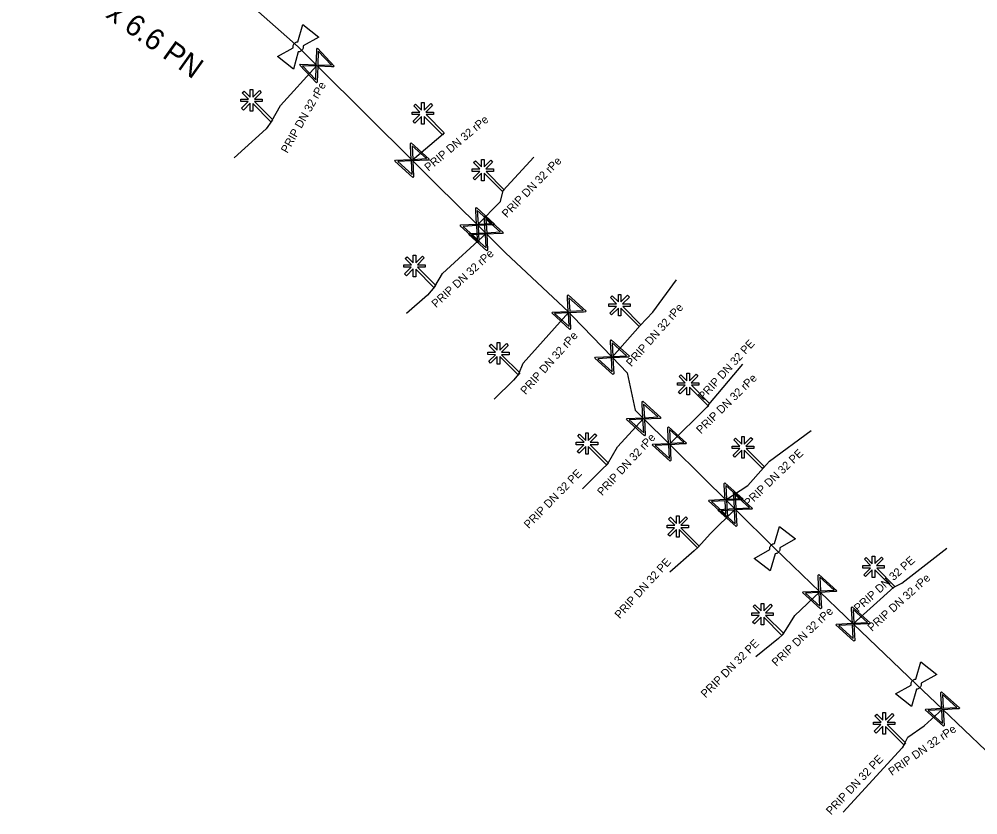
# Model space of a CAD drawing. Extents: x -643544 to -637295, y -1119190 to -1111715.
# Drawn here: x -640942.3 to -640883.5, y -1114855.8 to -1114807 of the extents above; entities that cross this region are included whole.
import ezdxf

# ---------------------------------------------------------------- set-up
doc = ezdxf.new("R2010")
doc.units = 0
for name, color, linetype in [('Default', 7, 'Continuous'), ('VP Lomový bod', 7, 'Continuous'), ('VP Popis přípojky', 7, 'Continuous'), ('VP Přípojka', 7, 'Continuous'), ('VP Změna materiálu', 7, 'Continuous'), ('VP Řad', 7, 'Continuous'), ('VP Řad - popis', 7, 'Continuous'), ('VP Šoupě', 7, 'Continuous')]:
    doc.layers.add(name, color=color, linetype=linetype)

msp = doc.modelspace()

# ---------------------------------------------------------------- linework, layer by layer
at = {"layer": 'Default'}
for points in [[(-640925.497, -1114808.749), (-640925.507, -1114808.698), (-640925.499, -1114808.644), (-640925.486, -1114808.56), (-640925.435, -1114808.496), (-640925.385, -1114808.432), (-640925.304, -1114808.399), (-640925.255, -1114808.379), (-640925.202, -1114808.377)], [(-640924.882, -1114808.63), (-640924.872, -1114808.681), (-640924.88, -1114808.734), (-640924.894, -1114808.82), (-640924.945, -1114808.884), (-640924.995, -1114808.948), (-640925.073, -1114808.98), (-640925.124, -1114809), (-640925.177, -1114809.002)], [(-640896.247, -1114839.529), (-640896.257, -1114839.478), (-640896.249, -1114839.424), (-640896.236, -1114839.34), (-640896.185, -1114839.276), (-640896.134, -1114839.212), (-640896.054, -1114839.179), (-640896.005, -1114839.159), (-640895.952, -1114839.157)], [(-640895.631, -1114839.41), (-640895.622, -1114839.461), (-640895.63, -1114839.514), (-640895.644, -1114839.6), (-640895.695, -1114839.664), (-640895.745, -1114839.728), (-640895.823, -1114839.76), (-640895.874, -1114839.78), (-640895.927, -1114839.782)], [(-640887.577, -1114847.839), (-640887.587, -1114847.788), (-640887.579, -1114847.734), (-640887.566, -1114847.65), (-640887.515, -1114847.586), (-640887.464, -1114847.522), (-640887.384, -1114847.489), (-640887.335, -1114847.469), (-640887.282, -1114847.467)], [(-640886.961, -1114847.72), (-640886.952, -1114847.771), (-640886.96, -1114847.824), (-640886.974, -1114847.91), (-640887.025, -1114847.974), (-640887.075, -1114848.038), (-640887.153, -1114848.07), (-640887.204, -1114848.09), (-640887.257, -1114848.092)]]:
    msp.add_open_spline(points, degree=3, dxfattribs=at)
at = {"layer": 'VP Lomový bod'}
for points in [[(-640925.202, -1114808.377), (-640924.906, -1114807.322)], [(-640924.906, -1114807.322), (-640923.925, -1114808.097), (-640924.882, -1114808.63)], [(-640925.177, -1114809.002), (-640925.474, -1114810.058), (-640926.455, -1114809.283), (-640925.497, -1114808.749)], [(-640895.952, -1114839.157), (-640895.655, -1114838.102)], [(-640895.655, -1114838.102), (-640894.675, -1114838.877), (-640895.631, -1114839.41)], [(-640895.927, -1114839.782), (-640896.224, -1114840.838), (-640897.205, -1114840.063), (-640896.247, -1114839.529)], [(-640887.282, -1114847.467), (-640886.985, -1114846.412)], [(-640886.985, -1114846.412), (-640886.005, -1114847.187), (-640886.961, -1114847.72)], [(-640887.257, -1114848.092), (-640887.554, -1114849.148), (-640888.535, -1114848.373), (-640887.577, -1114847.839)]]:
    msp.add_lwpolyline(points, dxfattribs=at)
at = {"layer": 'VP Přípojka'}
for points in [[(-640926.8, -1114813.23), (-640926.27, -1114812.29), (-640924.033, -1114809.84)], [(-640926.8, -1114813.23), (-640927.149, -1114813.721), (-640929.122, -1114815.509)], [(-640918.2, -1114815.639), (-640916.28, -1114814.03)], [(-640912.6, -1114817.51), (-640910.717, -1114815.468)], [(-640914.193, -1114819.613), (-640912.78, -1114818.17), (-640912.6, -1114817.51)], [(-640916.8, -1114823.39), (-640916.33, -1114822.59), (-640913.662, -1114820.139)], [(-640904.21, -1114825.79), (-640903.422, -1114824.972), (-640901.984, -1114822.972)], [(-640916.8, -1114823.39), (-640917.251, -1114823.921), (-640918.533, -1114825.045)], [(-640911.64, -1114828.75), (-640911.38, -1114828.1), (-640908.57, -1114824.96)], [(-640905.926, -1114827.729), (-640904.21, -1114825.79)], [(-640900, -1114830.63), (-640897.914, -1114828.15)], [(-640911.64, -1114828.75), (-640911.967, -1114829.13), (-640913.169, -1114830.297)], [(-640902.411, -1114833.052), (-640900.09, -1114830.78), (-640900.02, -1114830.71), (-640900, -1114830.63)], [(-640906.21, -1114834.28), (-640905.59, -1114833.22), (-640903.99, -1114831.485)], [(-640896.64, -1114834.51), (-640896.275, -1114834.102), (-640893.703, -1114832.213)], [(-640906.21, -1114834.28), (-640906.532, -1114834.604), (-640907.734, -1114835.796)], [(-640898.952, -1114836.482), (-640897.6, -1114835.59), (-640896.64, -1114834.51)], [(-640900.64, -1114839.37), (-640899.89, -1114838.55), (-640898.374, -1114837.056)], [(-640900.64, -1114839.37), (-640900.885, -1114839.612), (-640902.385, -1114840.91)], [(-640888.63, -1114841.84), (-640888.143, -1114841.591), (-640885.387, -1114839.442)], [(-640891.14, -1114844.09), (-640888.63, -1114841.84)], [(-640895.45, -1114844.74), (-640895.25, -1114844.43), (-640894.71, -1114843.56), (-640893.186, -1114842.109)], [(-640895.45, -1114844.74), (-640895.714, -1114844.972), (-640897.103, -1114846.097)], [(-640887.98, -1114851.44), (-640887.79, -1114851.04), (-640886.78, -1114850.34), (-640885.657, -1114849.304)], [(-640887.98, -1114851.44), (-640888.137, -1114851.675), (-640891.739, -1114855.624)]]:
    msp.add_lwpolyline(points, dxfattribs=at)
at = {"layer": 'VP Změna materiálu'}
for points in [[(-640928.238, -1114811.895), (-640928.619, -1114811.513), (-640928.508, -1114811.403), (-640928.131, -1114811.781), (-640928.131, -1114811.313), (-640927.974, -1114811.314), (-640927.974, -1114811.779), (-640927.566, -1114811.372), (-640927.456, -1114811.483), (-640927.871, -1114811.897), (-640927.397, -1114811.896), (-640927.397, -1114812.052), (-640927.861, -1114812.052), (-640926.743, -1114813.173), (-640926.854, -1114813.283), (-640927.975, -1114812.159), (-640927.975, -1114812.631), (-640928.131, -1114812.63), (-640928.131, -1114812.156), (-640928.545, -1114812.569), (-640928.656, -1114812.458), (-640928.248, -1114812.052), (-640928.712, -1114812.051), (-640928.712, -1114811.895), (-640928.238, -1114811.895)], [(-640917.718, -1114812.695), (-640918.099, -1114812.313), (-640917.988, -1114812.203), (-640917.611, -1114812.581), (-640917.611, -1114812.113), (-640917.454, -1114812.114), (-640917.454, -1114812.579), (-640917.046, -1114812.172), (-640916.936, -1114812.283), (-640917.351, -1114812.697), (-640916.877, -1114812.696), (-640916.877, -1114812.852), (-640917.341, -1114812.852), (-640916.223, -1114813.973), (-640916.334, -1114814.083), (-640917.455, -1114812.959), (-640917.455, -1114813.431), (-640917.611, -1114813.43), (-640917.611, -1114812.956), (-640918.025, -1114813.369), (-640918.136, -1114813.258), (-640917.728, -1114812.852), (-640918.192, -1114812.851), (-640918.192, -1114812.695), (-640917.718, -1114812.695)], [(-640914.038, -1114816.175), (-640914.419, -1114815.793), (-640914.308, -1114815.683), (-640913.931, -1114816.061), (-640913.931, -1114815.593), (-640913.774, -1114815.594), (-640913.774, -1114816.059), (-640913.366, -1114815.652), (-640913.256, -1114815.763), (-640913.671, -1114816.177), (-640913.197, -1114816.176), (-640913.197, -1114816.332), (-640913.661, -1114816.332), (-640912.543, -1114817.453), (-640912.654, -1114817.563), (-640913.775, -1114816.439), (-640913.775, -1114816.911), (-640913.931, -1114816.91), (-640913.931, -1114816.436), (-640914.345, -1114816.849), (-640914.456, -1114816.738), (-640914.048, -1114816.332), (-640914.512, -1114816.331), (-640914.512, -1114816.175), (-640914.038, -1114816.175)], [(-640918.238, -1114822.055), (-640918.619, -1114821.673), (-640918.508, -1114821.563), (-640918.131, -1114821.941), (-640918.131, -1114821.473), (-640917.974, -1114821.474), (-640917.974, -1114821.939), (-640917.566, -1114821.532), (-640917.456, -1114821.643), (-640917.871, -1114822.057), (-640917.397, -1114822.056), (-640917.397, -1114822.212), (-640917.861, -1114822.212), (-640916.743, -1114823.333), (-640916.854, -1114823.443), (-640917.975, -1114822.319), (-640917.975, -1114822.791), (-640918.131, -1114822.79), (-640918.131, -1114822.316), (-640918.545, -1114822.729), (-640918.656, -1114822.618), (-640918.248, -1114822.212), (-640918.712, -1114822.211), (-640918.712, -1114822.055), (-640918.238, -1114822.055)], [(-640905.648, -1114824.455), (-640906.029, -1114824.073), (-640905.918, -1114823.963), (-640905.541, -1114824.341), (-640905.541, -1114823.873), (-640905.384, -1114823.874), (-640905.384, -1114824.339), (-640904.976, -1114823.932), (-640904.866, -1114824.043), (-640905.281, -1114824.457), (-640904.807, -1114824.456), (-640904.807, -1114824.612), (-640905.271, -1114824.612), (-640904.153, -1114825.733), (-640904.264, -1114825.843), (-640905.385, -1114824.719), (-640905.385, -1114825.191), (-640905.541, -1114825.19), (-640905.541, -1114824.716), (-640905.955, -1114825.129), (-640906.066, -1114825.018), (-640905.658, -1114824.612), (-640906.122, -1114824.611), (-640906.122, -1114824.455), (-640905.648, -1114824.455)], [(-640913.078, -1114827.415), (-640913.459, -1114827.033), (-640913.348, -1114826.923), (-640912.971, -1114827.301), (-640912.971, -1114826.833), (-640912.814, -1114826.834), (-640912.814, -1114827.299), (-640912.406, -1114826.892), (-640912.296, -1114827.003), (-640912.711, -1114827.417), (-640912.237, -1114827.416), (-640912.237, -1114827.572), (-640912.701, -1114827.572), (-640911.583, -1114828.693), (-640911.694, -1114828.803), (-640912.815, -1114827.679), (-640912.815, -1114828.151), (-640912.971, -1114828.15), (-640912.971, -1114827.676), (-640913.385, -1114828.089), (-640913.496, -1114827.978), (-640913.088, -1114827.572), (-640913.552, -1114827.571), (-640913.552, -1114827.415), (-640913.078, -1114827.415)], [(-640901.438, -1114829.295), (-640901.819, -1114828.913), (-640901.708, -1114828.803), (-640901.331, -1114829.181), (-640901.331, -1114828.713), (-640901.174, -1114828.714), (-640901.174, -1114829.179), (-640900.766, -1114828.772), (-640900.656, -1114828.883), (-640901.071, -1114829.297), (-640900.597, -1114829.296), (-640900.597, -1114829.452), (-640901.061, -1114829.452), (-640899.943, -1114830.573), (-640900.054, -1114830.683), (-640901.175, -1114829.559), (-640901.175, -1114830.031), (-640901.331, -1114830.03), (-640901.331, -1114829.556), (-640901.745, -1114829.969), (-640901.856, -1114829.858), (-640901.448, -1114829.452), (-640901.912, -1114829.451), (-640901.912, -1114829.295), (-640901.438, -1114829.295)], [(-640907.648, -1114832.945), (-640908.029, -1114832.563), (-640907.918, -1114832.453), (-640907.541, -1114832.831), (-640907.541, -1114832.363), (-640907.384, -1114832.364), (-640907.384, -1114832.829), (-640906.976, -1114832.422), (-640906.866, -1114832.533), (-640907.281, -1114832.947), (-640906.807, -1114832.946), (-640906.807, -1114833.102), (-640907.271, -1114833.102), (-640906.153, -1114834.223), (-640906.264, -1114834.333), (-640907.385, -1114833.209), (-640907.385, -1114833.681), (-640907.541, -1114833.68), (-640907.541, -1114833.206), (-640907.955, -1114833.619), (-640908.066, -1114833.508), (-640907.658, -1114833.102), (-640908.122, -1114833.101), (-640908.122, -1114832.945), (-640907.648, -1114832.945)], [(-640898.078, -1114833.175), (-640898.459, -1114832.793), (-640898.348, -1114832.683), (-640897.971, -1114833.061), (-640897.971, -1114832.593), (-640897.814, -1114832.594), (-640897.814, -1114833.059), (-640897.406, -1114832.652), (-640897.296, -1114832.763), (-640897.711, -1114833.177), (-640897.237, -1114833.176), (-640897.237, -1114833.332), (-640897.701, -1114833.332), (-640896.583, -1114834.453), (-640896.694, -1114834.563), (-640897.815, -1114833.439), (-640897.815, -1114833.911), (-640897.971, -1114833.91), (-640897.971, -1114833.436), (-640898.385, -1114833.849), (-640898.496, -1114833.738), (-640898.088, -1114833.332), (-640898.552, -1114833.331), (-640898.552, -1114833.175), (-640898.078, -1114833.175)], [(-640902.078, -1114838.035), (-640902.459, -1114837.653), (-640902.348, -1114837.543), (-640901.971, -1114837.921), (-640901.971, -1114837.453), (-640901.814, -1114837.454), (-640901.814, -1114837.919), (-640901.406, -1114837.512), (-640901.296, -1114837.623), (-640901.711, -1114838.037), (-640901.237, -1114838.036), (-640901.237, -1114838.192), (-640901.701, -1114838.192), (-640900.583, -1114839.313), (-640900.694, -1114839.423), (-640901.815, -1114838.299), (-640901.815, -1114838.771), (-640901.971, -1114838.77), (-640901.971, -1114838.296), (-640902.385, -1114838.709), (-640902.496, -1114838.598), (-640902.088, -1114838.192), (-640902.552, -1114838.191), (-640902.552, -1114838.035), (-640902.078, -1114838.035)], [(-640890.068, -1114840.505), (-640890.449, -1114840.123), (-640890.338, -1114840.013), (-640889.961, -1114840.391), (-640889.961, -1114839.923), (-640889.804, -1114839.924), (-640889.804, -1114840.389), (-640889.396, -1114839.982), (-640889.286, -1114840.093), (-640889.701, -1114840.507), (-640889.227, -1114840.506), (-640889.227, -1114840.662), (-640889.691, -1114840.662), (-640888.573, -1114841.783), (-640888.684, -1114841.893), (-640889.805, -1114840.769), (-640889.805, -1114841.241), (-640889.961, -1114841.24), (-640889.961, -1114840.766), (-640890.375, -1114841.179), (-640890.486, -1114841.068), (-640890.078, -1114840.662), (-640890.542, -1114840.661), (-640890.542, -1114840.505), (-640890.068, -1114840.505)], [(-640896.888, -1114843.405), (-640897.269, -1114843.023), (-640897.158, -1114842.913), (-640896.781, -1114843.291), (-640896.781, -1114842.823), (-640896.624, -1114842.824), (-640896.624, -1114843.289), (-640896.216, -1114842.882), (-640896.106, -1114842.993), (-640896.521, -1114843.407), (-640896.047, -1114843.406), (-640896.047, -1114843.562), (-640896.511, -1114843.562), (-640895.393, -1114844.683), (-640895.504, -1114844.793), (-640896.625, -1114843.669), (-640896.625, -1114844.141), (-640896.781, -1114844.14), (-640896.781, -1114843.666), (-640897.195, -1114844.079), (-640897.306, -1114843.968), (-640896.898, -1114843.562), (-640897.362, -1114843.561), (-640897.362, -1114843.405), (-640896.888, -1114843.405)], [(-640889.418, -1114850.105), (-640889.799, -1114849.723), (-640889.688, -1114849.613), (-640889.311, -1114849.991), (-640889.311, -1114849.523), (-640889.154, -1114849.524), (-640889.154, -1114849.989), (-640888.746, -1114849.582), (-640888.636, -1114849.693), (-640889.051, -1114850.107), (-640888.577, -1114850.106), (-640888.577, -1114850.262), (-640889.041, -1114850.262), (-640887.923, -1114851.383), (-640888.034, -1114851.493), (-640889.155, -1114850.369), (-640889.155, -1114850.841), (-640889.311, -1114850.84), (-640889.311, -1114850.366), (-640889.725, -1114850.779), (-640889.836, -1114850.668), (-640889.428, -1114850.262), (-640889.892, -1114850.261), (-640889.892, -1114850.105), (-640889.418, -1114850.105)]]:
    msp.add_lwpolyline(points, dxfattribs=at)
at = {"layer": 'VP Řad'}
msp.add_lwpolyline([(-640928.665, -1114805.611), (-640925.19, -1114808.69), (-640924.033, -1114809.84), (-640920.935, -1114812.92), (-640918.2, -1114815.639), (-640916.72, -1114817.11), (-640914.193, -1114819.613), (-640913.662, -1114820.139), (-640912.47, -1114821.32), (-640908.57, -1114824.96), (-640908.35, -1114825.21), (-640905.926, -1114827.729), (-640905.01, -1114828.68), (-640904.51, -1114830.97), (-640903.99, -1114831.485), (-640902.411, -1114833.052), (-640900.25, -1114835.195), (-640898.952, -1114836.482), (-640898.374, -1114837.056), (-640895.94, -1114839.47), (-640893.186, -1114842.109), (-640891.6, -1114843.63), (-640891.14, -1114844.09), (-640887.265, -1114847.779), (-640885.657, -1114849.304), (-640883, -1114851.84)], dxfattribs=at)
at = {"layer": 'VP Šoupě'}
for points in [[(-640924.001, -1114808.78), (-640922.973, -1114809.872), (-640923.021, -1114809.917), (-640923.149, -1114809.909), (-640923.989, -1114809.885), (-640924.017, -1114810.855), (-640924.065, -1114810.9), (-640925.093, -1114809.808), (-640925.045, -1114809.763), (-640924.074, -1114809.794), (-640924.05, -1114808.955), (-640924.049, -1114808.825), (-640924.001, -1114808.78)], [(-640923.961, -1114808.959), (-640923.986, -1114809.797), (-640923.15, -1114809.821), (-640923.961, -1114808.959)], [(-640924.101, -1114810.725), (-640924.077, -1114809.882), (-640924.917, -1114809.858), (-640924.101, -1114810.725)], [(-640918.255, -1114814.58), (-640917.141, -1114815.584), (-640917.185, -1114815.633), (-640917.313, -1114815.636), (-640918.152, -1114815.68), (-640918.101, -1114816.649), (-640918.145, -1114816.698), (-640919.259, -1114815.694), (-640919.215, -1114815.645), (-640918.245, -1114815.597), (-640918.289, -1114814.758), (-640918.299, -1114814.629), (-640918.255, -1114814.58)], [(-640918.201, -1114814.755), (-640918.157, -1114815.592), (-640917.321, -1114815.548), (-640918.201, -1114814.755)], [(-640918.196, -1114816.527), (-640918.24, -1114815.685), (-640919.08, -1114815.729), (-640918.196, -1114816.527)], [(-640914.248, -1114818.554), (-640913.134, -1114819.558), (-640913.178, -1114819.607), (-640913.306, -1114819.61), (-640914.145, -1114819.654), (-640914.094, -1114820.623), (-640914.138, -1114820.672), (-640915.252, -1114819.668), (-640915.208, -1114819.619), (-640914.238, -1114819.571), (-640914.282, -1114818.732), (-640914.292, -1114818.603), (-640914.248, -1114818.554)], [(-640914.194, -1114818.729), (-640914.15, -1114819.566), (-640913.314, -1114819.522), (-640914.194, -1114818.729)], [(-640913.717, -1114819.08), (-640912.603, -1114820.084), (-640912.647, -1114820.133), (-640912.775, -1114820.136), (-640913.614, -1114820.18), (-640913.563, -1114821.149), (-640913.607, -1114821.198), (-640914.721, -1114820.194), (-640914.677, -1114820.145), (-640913.707, -1114820.097), (-640913.751, -1114819.258), (-640913.761, -1114819.129), (-640913.717, -1114819.08)], [(-640913.663, -1114819.255), (-640913.619, -1114820.092), (-640912.783, -1114820.048), (-640913.663, -1114819.255)], [(-640914.189, -1114820.501), (-640914.233, -1114819.659), (-640915.073, -1114819.703), (-640914.189, -1114820.501)], [(-640913.658, -1114821.027), (-640913.702, -1114820.185), (-640914.542, -1114820.229), (-640913.658, -1114821.027)], [(-640908.625, -1114823.901), (-640907.511, -1114824.905), (-640907.555, -1114824.954), (-640907.683, -1114824.957), (-640908.522, -1114825.001), (-640908.471, -1114825.97), (-640908.515, -1114826.019), (-640909.629, -1114825.015), (-640909.585, -1114824.966), (-640908.615, -1114824.918), (-640908.659, -1114824.079), (-640908.669, -1114823.95), (-640908.625, -1114823.901)], [(-640908.571, -1114824.076), (-640908.527, -1114824.913), (-640907.691, -1114824.869), (-640908.571, -1114824.076)], [(-640908.566, -1114825.848), (-640908.61, -1114825.006), (-640909.45, -1114825.05), (-640908.566, -1114825.848)], [(-640905.981, -1114826.67), (-640904.867, -1114827.674), (-640904.911, -1114827.723), (-640905.039, -1114827.726), (-640905.878, -1114827.77), (-640905.827, -1114828.739), (-640905.871, -1114828.788), (-640906.985, -1114827.784), (-640906.941, -1114827.735), (-640905.971, -1114827.687), (-640906.015, -1114826.848), (-640906.025, -1114826.719), (-640905.981, -1114826.67)], [(-640905.927, -1114826.845), (-640905.883, -1114827.682), (-640905.047, -1114827.638), (-640905.927, -1114826.845)], [(-640905.922, -1114828.617), (-640905.966, -1114827.775), (-640906.806, -1114827.819), (-640905.922, -1114828.617)], [(-640904.045, -1114830.426), (-640902.931, -1114831.43), (-640902.975, -1114831.479), (-640903.103, -1114831.482), (-640903.942, -1114831.526), (-640903.891, -1114832.495), (-640903.935, -1114832.544), (-640905.049, -1114831.54), (-640905.005, -1114831.491), (-640904.035, -1114831.443), (-640904.079, -1114830.604), (-640904.089, -1114830.475), (-640904.045, -1114830.426)], [(-640903.991, -1114830.601), (-640903.947, -1114831.438), (-640903.111, -1114831.394), (-640903.991, -1114830.601)], [(-640903.986, -1114832.373), (-640904.03, -1114831.531), (-640904.87, -1114831.575), (-640903.986, -1114832.373)], [(-640902.466, -1114831.993), (-640901.352, -1114832.997), (-640901.396, -1114833.046), (-640901.524, -1114833.049), (-640902.363, -1114833.093), (-640902.312, -1114834.062), (-640902.356, -1114834.111), (-640903.47, -1114833.107), (-640903.426, -1114833.058), (-640902.456, -1114833.01), (-640902.5, -1114832.171), (-640902.51, -1114832.042), (-640902.466, -1114831.993)], [(-640902.412, -1114832.168), (-640902.368, -1114833.005), (-640901.532, -1114832.961), (-640902.412, -1114832.168)], [(-640902.407, -1114833.94), (-640902.451, -1114833.098), (-640903.291, -1114833.142), (-640902.407, -1114833.94)], [(-640899.007, -1114835.423), (-640897.893, -1114836.427), (-640897.937, -1114836.476), (-640898.065, -1114836.479), (-640898.904, -1114836.523), (-640898.853, -1114837.492), (-640898.897, -1114837.541), (-640900.011, -1114836.537), (-640899.967, -1114836.488), (-640898.997, -1114836.44), (-640899.041, -1114835.601), (-640899.051, -1114835.472), (-640899.007, -1114835.423)], [(-640898.429, -1114835.997), (-640897.315, -1114837.001), (-640897.359, -1114837.05), (-640897.487, -1114837.053), (-640898.326, -1114837.097), (-640898.275, -1114838.066), (-640898.319, -1114838.115), (-640899.433, -1114837.111), (-640899.389, -1114837.062), (-640898.419, -1114837.014), (-640898.463, -1114836.175), (-640898.473, -1114836.046), (-640898.429, -1114835.997)], [(-640898.953, -1114835.598), (-640898.909, -1114836.435), (-640898.073, -1114836.391), (-640898.953, -1114835.598)], [(-640898.948, -1114837.37), (-640898.992, -1114836.528), (-640899.832, -1114836.572), (-640898.948, -1114837.37)], [(-640898.375, -1114836.172), (-640898.331, -1114837.009), (-640897.495, -1114836.965), (-640898.375, -1114836.172)], [(-640898.37, -1114837.944), (-640898.414, -1114837.102), (-640899.254, -1114837.146), (-640898.37, -1114837.944)], [(-640893.241, -1114841.05), (-640892.127, -1114842.054), (-640892.171, -1114842.103), (-640892.299, -1114842.106), (-640893.138, -1114842.15), (-640893.087, -1114843.119), (-640893.131, -1114843.168), (-640894.245, -1114842.164), (-640894.201, -1114842.115), (-640893.231, -1114842.067), (-640893.275, -1114841.228), (-640893.285, -1114841.099), (-640893.241, -1114841.05)], [(-640893.187, -1114841.225), (-640893.143, -1114842.062), (-640892.307, -1114842.018), (-640893.187, -1114841.225)], [(-640893.182, -1114842.997), (-640893.226, -1114842.155), (-640894.066, -1114842.199), (-640893.182, -1114842.997)], [(-640891.195, -1114843.031), (-640890.081, -1114844.035), (-640890.125, -1114844.084), (-640890.253, -1114844.087), (-640891.092, -1114844.131), (-640891.041, -1114845.1), (-640891.085, -1114845.149), (-640892.199, -1114844.145), (-640892.155, -1114844.096), (-640891.185, -1114844.048), (-640891.229, -1114843.209), (-640891.239, -1114843.08), (-640891.195, -1114843.031)], [(-640891.141, -1114843.206), (-640891.097, -1114844.043), (-640890.261, -1114843.999), (-640891.141, -1114843.206)], [(-640891.136, -1114844.978), (-640891.18, -1114844.136), (-640892.02, -1114844.18), (-640891.136, -1114844.978)], [(-640885.712, -1114848.245), (-640884.598, -1114849.249), (-640884.642, -1114849.298), (-640884.77, -1114849.301), (-640885.609, -1114849.345), (-640885.558, -1114850.314), (-640885.602, -1114850.363), (-640886.716, -1114849.359), (-640886.672, -1114849.31), (-640885.702, -1114849.262), (-640885.746, -1114848.423), (-640885.756, -1114848.294), (-640885.712, -1114848.245)], [(-640885.658, -1114848.42), (-640885.614, -1114849.257), (-640884.778, -1114849.213), (-640885.658, -1114848.42)], [(-640885.653, -1114850.192), (-640885.697, -1114849.35), (-640886.537, -1114849.394), (-640885.653, -1114850.192)]]:
    msp.add_lwpolyline(points, dxfattribs=at)

# ---------------------------------------------------------------- texts
at = {"layer": 'VP Popis přípojky'}
for s, rotation, p in [('PRIP DN 32 rPe', 60.5844, (-640925.847, -1114815.254)), ('PRIP DN 32 rPe', 39.96371, (-640917.185, -1114816.358)), ('PRIP DN 32 rPe', 45.60182, (-640912.389, -1114819.209)), ('PRIP DN 32 rPe', 42.57262, (-640916.724, -1114824.725)), ('PRIP DN 32 rPe', 48.49142, (-640904.745, -1114828.346)), ('PRIP DN 32 rPe', 48.1745, (-640911.234, -1114830.057)), ('PRIP DN 32 PE', 47.46971, (-640900.326, -1114830.404)), ('PRIP DN 32 rPe', 44.38877, (-640900.472, -1114832.462)), ('PRIP DN 32 rPe', 47.31805, (-640906.526, -1114836.261)), ('PRIP DN 32 PE', 43.79427, (-640897.557, -1114836.938)), ('PRIP DN 32 PE', 45.67066, (-640911.036, -1114838.273)), ('PRIP DN 32 PE', 47.60325, (-640905.455, -1114843.804)), ('PRIP DN 32 PE', 41.69641, (-640890.821, -1114843.39)), ('PRIP DN 32 rPe', 41.87351, (-640889.976, -1114844.579)), ('PRIP DN 32 rPe', 43.59437, (-640895.845, -1114846.722)), ('PRIP DN 32 PE', 45.03265, (-640900.19, -1114848.657)), ('PRIP DN 32 rPe', 34.72464, (-640888.757, -1114853.415)), ('PRIP DN 32 PE', 46.51276, (-640892.492, -1114855.833))]:
    msp.add_text(s, height=0.5, rotation=rotation, dxfattribs=at).set_placement(p)
at = {"layer": 'VP Řad - popis'}
msp.add_text('lPE 110 x 6.6 PN ', height=1.3, rotation=324.52502, dxfattribs=at).set_placement((-640942.4, -1114803.022))

doc.saveas('drawing.dxf')
